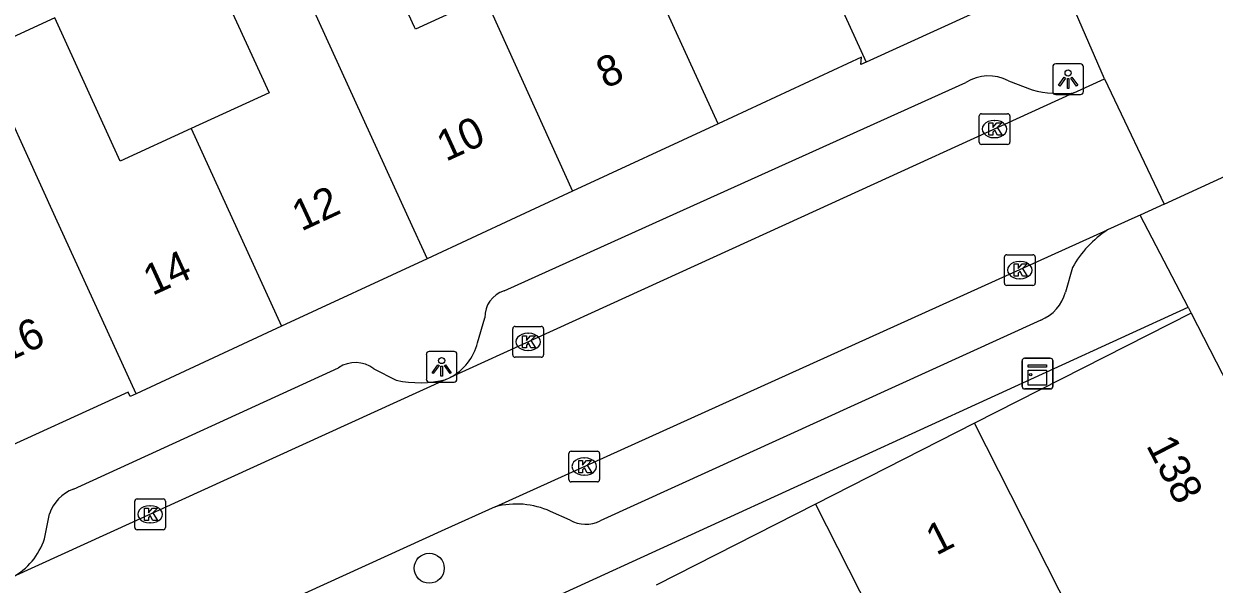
# Model space of a CAD drawing. Extents: x 161845 to 162341, y 381620 to 382158.
# Drawn here: x 162247.81 to 162286.56, y 381738.07 to 381756.3 of the extents above; entities that cross this region are included whole.
import ezdxf

# ---------------------------------------------------------------- set-up
doc = ezdxf.new("R2010")
doc.units = 0
for name, color, linetype in [('IMGEO_Boom', 7, 'Continuous'), ('IMGEO_Kast', 7, 'Continuous'), ('IMGEO_Kolk', 7, 'Continuous'), ('IMGEO_Lichtpunt', 7, 'Continuous'), ('IMGEO_Pand', 7, 'Continuous'), ('IMGEO_Pand_nummerreeks', 7, 'Continuous'), ('IMGEO_Rijbaan_lokaal_open', 7, 'Continuous'), ('IMGEO_Voetpad_open', 7, 'Continuous')]:
    doc.layers.add(name, color=color, linetype=linetype)

msp = doc.modelspace()

# ---------------------------------------------------------------- linework, layer by layer
at = {"layer": 'IMGEO_Boom'}
msp.add_circle((162261.01, 381738.589), 0.489, dxfattribs=at)
at = {"layer": 'IMGEO_Kast'}
for p, q in [((162280.311, 381744.497), (162280.311, 381745.338)), ((162280.311, 381745.338), (162280.311, 381744.497)), ((162280.386, 381745.422), (162281.227, 381745.422)), ((162281.227, 381745.422), (162280.386, 381745.422)), ((162281.311, 381745.347), (162281.311, 381744.506)), ((162281.311, 381744.506), (162281.311, 381745.347)), ((162281.236, 381744.422), (162280.395, 381744.422)), ((162280.395, 381744.422), (162281.236, 381744.422))]:
    msp.add_line(p, q, dxfattribs=at)
for points in [[(162280.506, 381745.212), (162281.106, 381745.212), (162281.106, 381745.127), (162280.506, 381745.127), (162280.506, 381745.212)], [(162280.506, 381745.037), (162281.106, 381745.037), (162281.106, 381744.548), (162280.506, 381744.548), (162280.506, 381745.037)]]:
    msp.add_lwpolyline(points, dxfattribs=at)
msp.add_circle((162280.59, 381744.886), 0.0377, dxfattribs=at)
for centre, start, end in [((162280.389, 381745.344), 92.4484, 184.2845), ((162280.389, 381745.344), 92.4484, 184.2845), ((162281.233, 381745.344), 2.4484, 94.2845), ((162281.233, 381745.344), 2.4484, 94.2845), ((162280.389, 381744.5), 182.4484, 274.2845), ((162280.389, 381744.5), 182.4484, 274.2845), ((162281.233, 381744.5), 272.4484, 4.2845), ((162281.233, 381744.5), 272.4484, 4.2845)]:
    msp.add_arc(centre, 0.0779, start, end, dxfattribs=at)
at = {"layer": 'IMGEO_Kolk'}
for p, q in [((162278.912, 381752.452), (162278.912, 381753.304)), ((162278.987, 381753.378), (162279.839, 381753.378)), ((162279.913, 381753.304), (162279.913, 381752.452)), ((162279.4, 381753.158), (162279.425, 381753.158)), ((162279.423, 381752.598), (162279.398, 381752.598)), ((162279.839, 381752.378), (162278.987, 381752.378)), ((162279.736, 381747.864), (162279.736, 381748.716)), ((162279.811, 381748.79), (162280.663, 381748.79)), ((162280.737, 381748.716), (162280.737, 381747.864)), ((162280.224, 381748.57), (162280.249, 381748.57)), ((162280.247, 381748.01), (162280.222, 381748.01)), ((162280.663, 381747.79), (162279.811, 381747.79)), ((162263.729, 381745.529), (162263.729, 381746.381)), ((162263.804, 381746.455), (162264.656, 381746.455)), ((162264.73, 381746.381), (162264.73, 381745.529)), ((162264.217, 381746.235), (162264.242, 381746.235)), ((162264.24, 381745.675), (162264.215, 381745.675)), ((162264.656, 381745.455), (162263.804, 381745.455)), ((162265.556, 381741.471), (162265.556, 381742.323)), ((162265.631, 381742.397), (162266.483, 381742.397)), ((162266.044, 381742.177), (162266.069, 381742.177)), ((162266.557, 381742.323), (162266.557, 381741.471)), ((162266.483, 381741.397), (162265.631, 381741.397)), ((162266.067, 381741.617), (162266.042, 381741.617)), ((162251.421, 381739.917), (162251.421, 381740.769)), ((162251.496, 381740.843), (162252.348, 381740.843)), ((162251.909, 381740.623), (162251.934, 381740.623)), ((162252.422, 381740.769), (162252.422, 381739.917)), ((162252.348, 381739.843), (162251.496, 381739.843)), ((162251.932, 381740.063), (162251.907, 381740.063))]:
    msp.add_line(p, q, dxfattribs=at)
for points in [[(162278.912, 381752.452), (162278.912, 381753.304)], [(162278.987, 381753.378), (162279.839, 381753.378)], [(162279.913, 381753.304), (162279.913, 381752.452)], [(162279.233, 381753.078), (162279.356, 381753.078), (162279.356, 381752.927), (162279.486, 381753.078), (162279.65, 381753.078), (162279.504, 381752.927), (162279.657, 381752.678), (162279.505, 381752.678), (162279.42, 381752.842), (162279.356, 381752.775), (162279.356, 381752.678), (162279.233, 381752.678), (162279.233, 381753.078)], [(162279.839, 381752.378), (162278.987, 381752.378)], [(162279.736, 381747.864), (162279.736, 381748.716)], [(162279.811, 381748.79), (162280.663, 381748.79)], [(162280.737, 381748.716), (162280.737, 381747.864)], [(162280.057, 381748.49), (162280.18, 381748.49), (162280.18, 381748.339), (162280.31, 381748.49), (162280.474, 381748.49), (162280.328, 381748.339), (162280.481, 381748.09), (162280.329, 381748.09), (162280.244, 381748.254), (162280.18, 381748.187), (162280.18, 381748.09), (162280.057, 381748.09), (162280.057, 381748.49)], [(162280.663, 381747.79), (162279.811, 381747.79)], [(162263.729, 381745.529), (162263.729, 381746.381)], [(162263.804, 381746.455), (162264.656, 381746.455)], [(162264.73, 381746.381), (162264.73, 381745.529)], [(162264.05, 381746.155), (162264.173, 381746.155), (162264.173, 381746.004), (162264.303, 381746.155), (162264.467, 381746.155), (162264.321, 381746.004), (162264.474, 381745.755), (162264.322, 381745.755), (162264.237, 381745.919), (162264.173, 381745.852), (162264.173, 381745.755), (162264.05, 381745.755), (162264.05, 381746.155)], [(162264.656, 381745.455), (162263.804, 381745.455)], [(162265.556, 381741.471), (162265.556, 381742.323)], [(162265.631, 381742.397), (162266.483, 381742.397)], [(162265.877, 381742.097), (162266, 381742.097), (162266, 381741.946), (162266.13, 381742.097), (162266.294, 381742.097), (162266.148, 381741.946), (162266.301, 381741.697), (162266.149, 381741.697), (162266.064, 381741.861), (162266, 381741.794), (162266, 381741.697), (162265.877, 381741.697), (162265.877, 381742.097)], [(162266.557, 381742.323), (162266.557, 381741.471)], [(162266.483, 381741.397), (162265.631, 381741.397)], [(162251.421, 381739.917), (162251.421, 381740.769)], [(162251.496, 381740.843), (162252.348, 381740.843)], [(162251.742, 381740.543), (162251.865, 381740.543), (162251.865, 381740.392), (162251.995, 381740.543), (162252.159, 381740.543), (162252.013, 381740.392), (162252.166, 381740.143), (162252.014, 381740.143), (162251.929, 381740.307), (162251.865, 381740.24), (162251.865, 381740.143), (162251.742, 381740.143), (162251.742, 381740.543)], [(162252.422, 381740.769), (162252.422, 381739.917)], [(162252.348, 381739.843), (162251.496, 381739.843)]]:
    msp.add_lwpolyline(points, dxfattribs=at)
for centre, start, end in [((162278.989, 381753.302), 91.552, 178.448), ((162278.989, 381753.302), 91.552, 178.448), ((162279.837, 381753.302), 1.552, 88.448), ((162279.837, 381753.302), 1.552, 88.448), ((162278.989, 381752.454), 181.552, 268.448), ((162278.989, 381752.454), 181.552, 268.448), ((162279.837, 381752.454), 271.552, 358.448), ((162279.837, 381752.454), 271.552, 358.448), ((162279.813, 381748.714), 91.552, 178.448), ((162279.813, 381748.714), 91.552, 178.448), ((162280.661, 381748.714), 1.552, 88.448), ((162280.661, 381748.714), 1.552, 88.448), ((162279.813, 381747.866), 181.552, 268.448), ((162279.813, 381747.866), 181.552, 268.448), ((162280.661, 381747.866), 271.552, 358.448), ((162280.661, 381747.866), 271.552, 358.448), ((162263.806, 381746.379), 91.552, 178.448), ((162263.806, 381746.379), 91.552, 178.448), ((162264.654, 381746.379), 1.552, 88.448), ((162264.654, 381746.379), 1.552, 88.448), ((162263.806, 381745.531), 181.552, 268.448), ((162263.806, 381745.531), 181.552, 268.448), ((162264.654, 381745.531), 271.552, 358.448), ((162264.654, 381745.531), 271.552, 358.448), ((162265.633, 381742.321), 91.552, 178.448), ((162265.633, 381742.321), 91.552, 178.448), ((162266.481, 381742.321), 1.552, 88.448), ((162266.481, 381742.321), 1.552, 88.448), ((162265.633, 381741.473), 181.552, 268.448), ((162265.633, 381741.473), 181.552, 268.448), ((162266.481, 381741.473), 271.552, 358.448), ((162266.481, 381741.473), 271.552, 358.448), ((162251.498, 381740.767), 91.552, 178.448), ((162251.498, 381740.767), 91.552, 178.448), ((162252.346, 381740.767), 1.552, 88.448), ((162252.346, 381740.767), 1.552, 88.448), ((162251.498, 381739.919), 181.552, 268.448), ((162251.498, 381739.919), 181.552, 268.448), ((162252.346, 381739.919), 271.552, 358.448), ((162252.346, 381739.919), 271.552, 358.448)]:
    msp.add_arc(centre, 0.0765, start, end, dxfattribs=at)
for centre, major_axis, ratio, start_param, end_param in [((162279.399, 381752.878), (-0.387, 0.002), 0.722429, 4.712389, 7.853982), ((162279.424, 381752.878), (-0.39, 0.002), 0.717154, 1.570796, 4.712389), ((162280.223, 381748.29), (-0.387, 0.002), 0.722429, 4.712389, 7.853982), ((162280.248, 381748.29), (-0.39, 0.002), 0.717154, 1.570796, 4.712389), ((162264.216, 381745.955), (-0.387, 0.002), 0.722429, 4.712389, 7.853982), ((162264.241, 381745.955), (-0.39, 0.002), 0.717154, 1.570796, 4.712389), ((162266.043, 381741.897), (-0.387, 0.002), 0.722429, 4.712389, 7.853982), ((162266.068, 381741.897), (-0.39, 0.002), 0.717154, 1.570796, 4.712389), ((162251.908, 381740.343), (-0.387, 0.002), 0.722429, 4.712389, 7.853982), ((162251.933, 381740.343), (-0.39, 0.002), 0.717154, 1.570796, 4.712389)]:
    msp.add_ellipse(centre, major_axis=major_axis, ratio=ratio, start_param=start_param, end_param=end_param, dxfattribs=at)
at = {"layer": 'IMGEO_Lichtpunt'}
for p, q in [((162281.31, 381754.903), (162281.31, 381754.096)), ((162281.31, 381754.903), (162281.31, 381754.096)), ((162282.212, 381754.998), (162281.404, 381754.998)), ((162282.212, 381754.998), (162281.404, 381754.998)), ((162282.306, 381754.096), (162282.306, 381754.903)), ((162282.306, 381754.096), (162282.306, 381754.903)), ((162281.404, 381754.002), (162282.212, 381754.002)), ((162281.404, 381754.002), (162282.212, 381754.002)), ((162260.915, 381745.547), (162260.915, 381744.74)), ((162260.915, 381745.547), (162260.915, 381744.74)), ((162261.817, 381745.642), (162261.009, 381745.642)), ((162261.817, 381745.642), (162261.009, 381745.642)), ((162261.911, 381744.74), (162261.911, 381745.547)), ((162261.911, 381744.74), (162261.911, 381745.547)), ((162261.009, 381744.646), (162261.817, 381744.646)), ((162261.009, 381744.646), (162261.817, 381744.646))]:
    msp.add_line(p, q, dxfattribs=at)
for points in [[(162281.684, 381754.567), (162281.723, 381754.539), (162281.535, 381754.277), (162281.497, 381754.304), (162281.684, 381754.567)], [(162281.786, 381754.519), (162281.833, 381754.519), (162281.833, 381754.197), (162281.786, 381754.197), (162281.786, 381754.519)], [(162281.896, 381754.539), (162281.934, 381754.566), (162282.121, 381754.304), (162282.082, 381754.276), (162281.896, 381754.539)], [(162261.289, 381745.211), (162261.328, 381745.183), (162261.14, 381744.921), (162261.102, 381744.948), (162261.289, 381745.211)], [(162261.391, 381745.163), (162261.438, 381745.163), (162261.438, 381744.841), (162261.391, 381744.841), (162261.391, 381745.163)], [(162261.501, 381745.183), (162261.539, 381745.21), (162261.726, 381744.948), (162261.687, 381744.92), (162261.501, 381745.183)]]:
    msp.add_lwpolyline(points, dxfattribs=at)
for centre in [(162281.809, 381754.701), (162261.414, 381745.345)]:
    msp.add_circle(centre, 0.0994, dxfattribs=at)
for centre, start, end in [((162281.404, 381754.903), 90, 180), ((162281.404, 381754.903), 90, 180), ((162282.212, 381754.903), 0, 90), ((162282.212, 381754.903), 0, 90), ((162281.404, 381754.096), 180, 270), ((162281.404, 381754.096), 180, 270), ((162282.212, 381754.096), 270, 0), ((162282.212, 381754.096), 270, 360), ((162261.009, 381745.547), 90, 180), ((162261.009, 381745.547), 90, 180), ((162261.817, 381745.547), 0, 90), ((162261.817, 381745.547), 0, 90), ((162261.009, 381744.74), 180, 270), ((162261.009, 381744.74), 180, 270), ((162261.817, 381744.74), 270, 0), ((162261.817, 381744.74), 270, 360)]:
    msp.add_arc(centre, 0.0946, start, end, dxfattribs=at)
at = {"layer": 'IMGEO_Pand'}
for points in [[(162270.411, 381753.052), (162265.461, 381763.881), (162265.401, 381763.985)], [(162272.292, 381761.495), (162272.402, 381761.254), (162275.235, 381755.059)], [(162262.824, 381757.166), (162260.558, 381756.131), (162260.528, 381756.197), (162260.348, 381756.591), (162258.403, 381760.85), (162255.892, 381759.703)], [(162255.892, 381759.703), (162253.676, 381758.691), (162255.794, 381754.054), (162253.262, 381752.897)], [(162255.892, 381759.703), (162260.328, 381750), (162260.94, 381748.66)], [(162262.824, 381757.166), (162265.676, 381750.857)], [(162279.982, 381757.228), (162275.235, 381755.059)], [(162253.262, 381752.897), (162250.942, 381751.838), (162248.816, 381756.492), (162248.557, 381756.374), (162246.389, 381755.377)], [(162251.467, 381744.268), (162248.846, 381750), (162246.389, 381755.377)], [(162275.235, 381755.059), (162275.064, 381754.981), (162275.087, 381755.22), (162270.411, 381753.052)], [(162253.262, 381752.897), (162254.586, 381750), (162256.203, 381746.464)], [(162270.411, 381753.052), (162265.676, 381750.857)], [(162265.676, 381750.857), (162263.829, 381750), (162260.94, 381748.66)], [(162260.94, 381748.66), (162256.203, 381746.464)], [(162285.815, 381746.884), (162278.764, 381743.304)], [(162285.815, 381746.884), (162289.867, 381739.014)], [(162256.203, 381746.464), (162251.467, 381744.268)], [(162251.467, 381744.268), (162251.273, 381744.178), (162251.208, 381744.32), (162246.545, 381742.19)], [(162278.764, 381743.304), (162273.583, 381740.673)], [(162282.703, 381735.547), (162278.764, 381743.304)], [(162273.583, 381740.673), (162268.4, 381738.041)], [(162273.583, 381740.673), (162277.522, 381732.916)]]:
    msp.add_lwpolyline(points, dxfattribs=at)
at = {"layer": 'IMGEO_Rijbaan_lokaal_open'}
for points in [[(162281.99, 381754.052), (162282.997, 381754.511)], [(162282.997, 381754.511), (162284.936, 381750.434)], [(162281.99, 381754.052), (162273.104, 381750), (162261.693, 381744.797)], [(162284.936, 381750.434), (162284.156, 381750.078)], [(162284.156, 381750.078), (162283.985, 381750), (162283.096, 381749.598)], [(162263.157, 381740.587), (162283.096, 381749.598)], [(162261.55, 381744.732), (162247.431, 381738.294)], [(162261.55, 381744.732), (162261.693, 381744.797)], [(162263.157, 381740.587), (162261.517, 381739.846), (162254.36, 381736.582)]]:
    msp.add_lwpolyline(points, dxfattribs=at)
at = {"layer": 'IMGEO_Voetpad_open'}
for points in [[(162282.997, 381754.511), (162281.432, 381758.111)], [(162279.864, 381754.443), (162280.638, 381754.151)], [(162263.444, 381747.612), (162268.738, 381750), (162278.48, 381754.394)], [(162284.936, 381750.434), (162289.497, 381752.523)], [(162285.714, 381747.08), (162284.156, 381750.078)], [(162281.952, 381748.374), (162281.723, 381747.574)], [(162257.362, 381734.116), (162285.714, 381747.08)], [(162285.714, 381747.08), (162285.815, 381746.884)], [(162262.579, 381745.924), (162262.821, 381746.736)], [(162280.922, 381746.661), (162266.572, 381740.132)], [(162249.423, 381741.159), (162258.059, 381745.114)], [(162259.202, 381745.075), (162259.937, 381744.707)], [(162248.482, 381739.547), (162248.648, 381740.36)], [(162265.594, 381740.158), (162264.96, 381740.438)]]:
    msp.add_lwpolyline(points, dxfattribs=at)
for centre, radius, start, end in [((162279.213, 381753.25), 1.359, 61.3968, 122.6586), ((162281.598, 381757.979), 3.947, 255.9235, 275.7005), ((162285.003, 381746.669), 3.495, 123.069, 150.8009), ((162263.703, 381746.768), 0.883, 107.0794, 182.0807), ((162280.377, 381747.947), 1.397, 292.9725, 344.5048), ((162260.906, 381746.328), 1.721, 297.2191, 346.4351), ((162258.604, 381744.307), 0.974, 52.0795, 124.0121), ((162260.691, 381748.114), 3.489, 257.5218, 284.2541), ((162249.833, 381739.986), 1.243, 109.2786, 162.4685), ((162263.849, 381737.977), 2.701, 65.706, 104.8456), ((162266.106, 381741.023), 1.005, 239.3616, 297.5927), ((162246.399, 381740.227), 2.191, 298.0956, 341.9255)]:
    msp.add_arc(centre, radius, start, end, dxfattribs=at)

# ---------------------------------------------------------------- texts
at = {"layer": 'IMGEO_Pand_nummerreeks'}
for s, rotation, p in [('8', 24.5341, (162266.747, 381754.18)), ('10', 24.5341, (162261.551, 381751.808)), ('12', 24.8717, (162256.843, 381749.538)), ('14', 24.5314, (162251.995, 381747.447)), ('16', 24.5314, (162247.218, 381745.267)), ('138', 297.2424, (162284.337, 381742.589)), ('1', 26.9221, (162277.515, 381738.991))]:
    msp.add_text(s, height=1, rotation=rotation, dxfattribs=at).set_placement(p)

doc.saveas('drawing.dxf')
